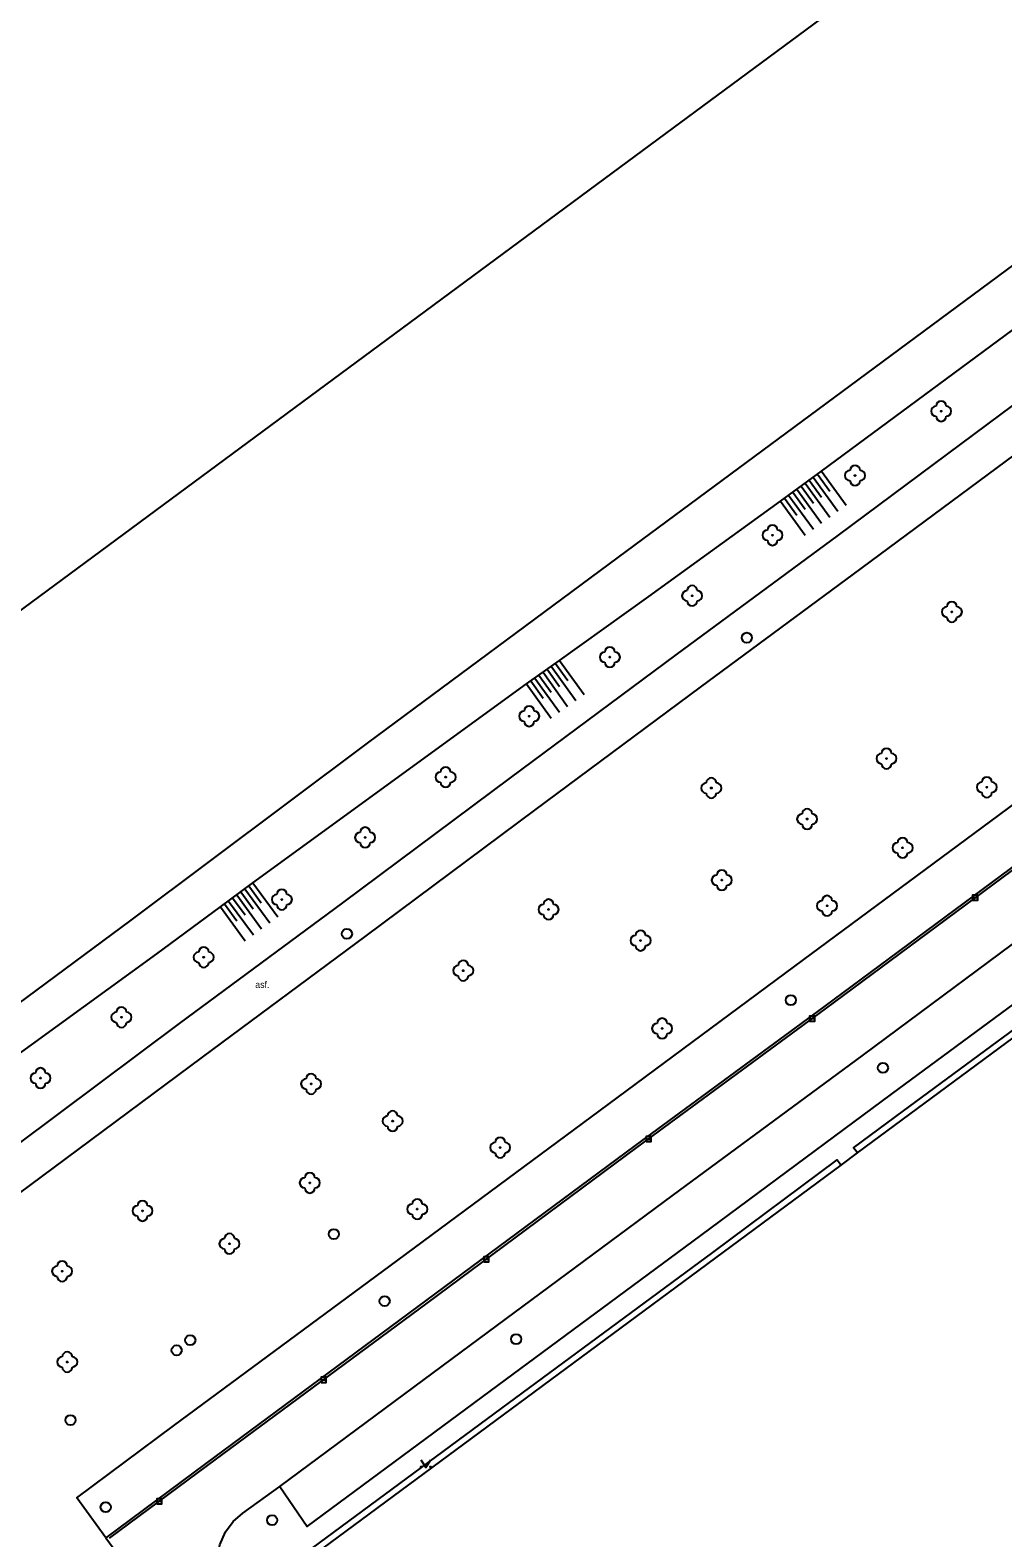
# Model space of a CAD drawing. Extents: x -596024 to -594475, y -1163820 to -1161957.
# Drawn here: x -594665.7 to -594569.7, y -1163068.4 to -1162919.7 of the extents above; entities that cross this region are included whole.
import ezdxf

# ---------------------------------------------------------------- set-up
doc = ezdxf.new("R2010")
doc.units = 0
for name, color, linetype in [('Level 10', 7, 'Continuous'), ('Level 11', 7, 'Continuous'), ('Level 14', 7, 'Continuous'), ('Level 15', 7, 'Continuous'), ('Level 22', 7, 'Continuous'), ('Level 27', 7, 'Continuous'), ('Level 36', 7, 'Continuous'), ('Level 40', 7, 'Continuous'), ('Level 5', 7, 'Continuous'), ('Level 7', 7, 'Continuous')]:
    doc.layers.add(name, color=color, linetype=linetype)

msp = doc.modelspace()

# ---------------------------------------------------------------- linework, layer by layer
at = {"layer": 'Level 10'}
for points in [[(-594658.25, -1163068.41), (-594661.1, -1163064.47), (-594651.56, -1163057.37), (-594629.42, -1163041.02), (-594608.66, -1163025.65), (-594590.23, -1163012.01), (-594570.9, -1162997.71), (-594552.78, -1162984.27), (-594543.88, -1162977.72), (-594528.58, -1162966.47), (-594513.99, -1162955.65), (-594497.41, -1162943.45), (-594481.78, -1162931.89), (-594475.47, -1162927.22)], [(-594641.07, -1163063.34), (-594638.36, -1163067.29), (-594620.31, -1163053.93), (-594599.51, -1163038.58), (-594580.69, -1163024.63), (-594561.57, -1163010.53), (-594542.9, -1162996.72), (-594534.33, -1162990.38), (-594519.84, -1162979.67), (-594502.9, -1162967.15), (-594487.56, -1162955.8), (-594475.47, -1162946.87)], [(-594644.69, -1163076.23), (-594645.97, -1163074.5), (-594646.59, -1163073.55), (-594647.03, -1163072.45), (-594647.23, -1163071.29), (-594647.19, -1163069.99), (-594646.99, -1163069.1), (-594646.42, -1163067.81), (-594645.66, -1163066.79), (-594644.7, -1163065.97), (-594641.07, -1163063.34)]]:
    msp.add_lwpolyline(points, dxfattribs=at)
at = {"layer": 'Level 11'}
for points in [[(-594697.82, -1163052.4), (-594683.31, -1163041.69), (-594666.9, -1163029.57), (-594650.97, -1163017.68), (-594634.85, -1163005.75), (-594618.29, -1162993.43), (-594601.96, -1162981.28), (-594585.94, -1162969.48), (-594569.89, -1162957.54), (-594554.25, -1162945.96), (-594537.71, -1162933.79), (-594521.58, -1162921.84), (-594504.96, -1162909.54), (-594488.55, -1162897.4), (-594475.47, -1162887.68)], [(-594695.41, -1163055.59), (-594680.96, -1163044.92), (-594664.59, -1163032.79), (-594648.68, -1163021), (-594632.55, -1163009), (-594615.9, -1162996.63), (-594599.54, -1162984.48), (-594583.68, -1162972.77), (-594567.58, -1162960.83), (-594551.89, -1162949.27), (-594535.44, -1162937.1), (-594519.19, -1162925.09), (-594502.52, -1162912.75), (-594486.21, -1162900.66), (-594475.47, -1162892.66)], [(-594475.47, -1162933.28), (-594478.82, -1162935.76), (-594494.64, -1162947.42), (-594509.76, -1162958.61), (-594526.17, -1162970.68), (-594541.37, -1162981.98), (-594549.74, -1162988.09), (-594568.07, -1163001.71), (-594587.39, -1163016.02), (-594606, -1163029.7), (-594626.7, -1163045.04), (-594648.36, -1163061.08), (-594658.25, -1163068.41)], [(-594475.47, -1162933.57), (-594478.68, -1162935.95), (-594494.51, -1162947.61), (-594509.62, -1162958.8), (-594526.03, -1162970.87), (-594541.24, -1162982.17), (-594549.6, -1162988.28), (-594567.93, -1163001.9), (-594587.26, -1163016.21), (-594605.87, -1163029.9), (-594626.57, -1163045.24), (-594648.22, -1163061.27), (-594657.91, -1163068.45)], [(-594641.07, -1163063.34), (-594623.13, -1163050.05), (-594602.36, -1163034.66), (-594583.47, -1163020.77), (-594564.41, -1163006.63), (-594545.75, -1162992.84), (-594537.22, -1162986.5), (-594522.64, -1162975.77), (-594505.72, -1162963.27), (-594490.26, -1162951.8), (-594475.47, -1162941)], [(-594584.05, -1163030.44), (-594584.45, -1163029.93), (-594579.51, -1163026.29), (-594560.39, -1163012.19), (-594542.69, -1162999.06), (-594542.26, -1162999.54)], [(-594637.16, -1163073.98), (-594637.69, -1163074.31), (-594640.03, -1163071.05), (-594619.17, -1163055.6), (-594598.34, -1163040.26), (-594586.06, -1163031.12), (-594585.67, -1163031.64)], [(-594658.25, -1163068.41), (-594648.78, -1163081.26), (-594637.52, -1163096.5), (-594627.94, -1163109.39), (-594616.36, -1163125.13), (-594603.5, -1163142.69), (-594587.25, -1163164.52), (-594574.42, -1163181.74), (-594559, -1163202.7), (-594543.73, -1163223.28), (-594530.41, -1163241.31), (-594518.2, -1163257.82), (-594506.57, -1163273.57), (-594492.81, -1163292.25), (-594492.53, -1163292.63), (-594483.61, -1163304.74), (-594481.85, -1163307.13)]]:
    msp.add_lwpolyline(points, dxfattribs=at)
at = {"layer": 'Level 14'}
msp.add_lwpolyline([(-594670.42, -1163023.26), (-594653.19, -1163010.8), (-594646.93, -1163006.17), (-594643.72, -1163003.79), (-594616.71, -1162984.16), (-594613.45, -1162981.84), (-594604.64, -1162975.54), (-594591.65, -1162966.12), (-594587.61, -1162963.18), (-594565.06, -1162946.52), (-594561.86, -1162944.13), (-594554.86, -1162938.9), (-594541.03, -1162930.85), (-594535.85, -1162927.82), (-594529.56, -1162924.16), (-594505.53, -1162906.2)], dxfattribs=at)
at = {"layer": 'Level 15'}
for points in [[(-594588.82, -1162964.06), (-594587.6, -1162965.74)], [(-594588.42, -1162963.77), (-594585.98, -1162967.13)], [(-594588.01, -1162963.48), (-594586.79, -1162965.16)], [(-594587.61, -1162963.18), (-594585.17, -1162966.54)], [(-594590.85, -1162965.53), (-594588.41, -1162968.89)], [(-594590.44, -1162965.24), (-594589.22, -1162966.92)], [(-594590.04, -1162964.95), (-594587.6, -1162968.3)], [(-594589.63, -1162964.65), (-594588.41, -1162966.33)], [(-594589.23, -1162964.36), (-594586.79, -1162967.72)], [(-594591.65, -1162966.12), (-594589.22, -1162969.48)], [(-594591.25, -1162965.83), (-594590.03, -1162967.5)], [(-594613.86, -1162982.13), (-594612.65, -1162983.82)], [(-594613.45, -1162981.84), (-594611.04, -1162985.21)], [(-594615.89, -1162983.58), (-594613.48, -1162986.96)], [(-594615.49, -1162983.29), (-594614.28, -1162984.98)], [(-594615.08, -1162983), (-594612.67, -1162986.38)], [(-594614.67, -1162982.71), (-594613.47, -1162984.4)], [(-594614.27, -1162982.42), (-594611.85, -1162985.79)], [(-594616.71, -1162984.16), (-594614.3, -1162987.54)], [(-594616.3, -1162983.87), (-594615.09, -1162985.56)], [(-594644.52, -1163004.39), (-594642.06, -1163007.73)], [(-594644.12, -1163004.09), (-594642.89, -1163005.76)], [(-594643.72, -1163003.79), (-594641.25, -1163007.13)], [(-594646.53, -1163005.87), (-594645.3, -1163007.54)], [(-594646.13, -1163005.58), (-594643.66, -1163008.91)], [(-594645.73, -1163005.28), (-594644.49, -1163006.95)], [(-594645.32, -1163004.98), (-594642.86, -1163008.32)], [(-594644.92, -1163004.69), (-594643.69, -1163006.35)], [(-594646.93, -1163006.17), (-594644.47, -1163009.51)]]:
    msp.add_lwpolyline(points, dxfattribs=at)
at = {"layer": 'Level 22'}
for centre in [(-594575.8, -1162957.26), (-594584.3, -1162963.6), (-594592.44, -1162969.49), (-594600.38, -1162975.46), (-594574.74, -1162977.06), (-594608.49, -1162981.52), (-594616.45, -1162987.35), (-594581.19, -1162991.53), (-594624.7, -1162993.36), (-594598.48, -1162994.43), (-594571.29, -1162994.36), (-594589.03, -1162997.49), (-594632.65, -1162999.31), (-594579.6, -1163000.33), (-594597.45, -1163003.52), (-594640.86, -1163005.44), (-594614.54, -1163006.41), (-594587.06, -1163006.05), (-594605.46, -1163009.48), (-594648.58, -1163011.13), (-594622.96, -1163012.45), (-594656.7, -1163017.05), (-594603.34, -1163018.15), (-594664.68, -1163023.05), (-594637.98, -1163023.63), (-594629.93, -1163027.29), (-594619.32, -1163029.91), (-594638.11, -1163033.39), (-594654.62, -1163036.15), (-594627.5, -1163035.98), (-594646.04, -1163039.39), (-594662.55, -1163042.11), (-594662.04, -1163051.06)]:
    msp.add_circle(centre, 0.05, dxfattribs=at)
for centre, start, end in [((-594576.3, -1162957.26), 90, 270), ((-594575.8, -1162956.76), 0, 180), ((-594575.3, -1162957.26), 270, 90), ((-594575.8, -1162957.76), 180, 0), ((-594584.3, -1162963.1), 0, 180), ((-594584.8, -1162963.6), 90, 270), ((-594584.3, -1162964.1), 180, 0), ((-594583.8, -1162963.6), 270, 90), ((-594592.44, -1162968.99), 0, 180), ((-594592.94, -1162969.49), 90, 270), ((-594592.44, -1162969.99), 180, 0), ((-594591.94, -1162969.49), 270, 90), ((-594600.38, -1162974.96), 0, 180), ((-594600.88, -1162975.46), 90, 270), ((-594600.38, -1162975.96), 180, 0), ((-594599.88, -1162975.46), 270, 90), ((-594574.74, -1162976.56), 0, 180), ((-594575.24, -1162977.06), 90, 270), ((-594574.74, -1162977.56), 180, 0), ((-594574.24, -1162977.06), 270, 90), ((-594608.49, -1162981.02), 0, 180), ((-594608.99, -1162981.52), 90, 270), ((-594608.49, -1162982.02), 180, 0), ((-594607.99, -1162981.52), 270, 90), ((-594616.45, -1162986.85), 0, 180), ((-594616.95, -1162987.35), 90, 270), ((-594616.45, -1162987.85), 180, 0), ((-594615.95, -1162987.35), 270, 90), ((-594581.69, -1162991.53), 90, 270), ((-594581.19, -1162991.03), 0, 180), ((-594580.69, -1162991.53), 270, 90), ((-594624.7, -1162992.86), 0, 180), ((-594581.19, -1162992.03), 180, 0), ((-594625.2, -1162993.36), 90, 270), ((-594624.7, -1162993.86), 180, 0), ((-594624.2, -1162993.36), 270, 90), ((-594598.98, -1162994.43), 90, 270), ((-594598.48, -1162993.93), 0, 180), ((-594597.98, -1162994.43), 270, 90), ((-594571.79, -1162994.36), 90, 270), ((-594571.29, -1162993.86), 0, 180), ((-594570.79, -1162994.36), 270, 90), ((-594598.48, -1162994.93), 180, 0), ((-594571.29, -1162994.86), 180, 0), ((-594589.53, -1162997.49), 90, 270), ((-594589.03, -1162996.99), 0, 180), ((-594588.53, -1162997.49), 270, 90), ((-594632.65, -1162998.81), 0, 180), ((-594589.03, -1162997.99), 180, 0), ((-594633.15, -1162999.31), 90, 270), ((-594632.65, -1162999.81), 180, 0), ((-594632.15, -1162999.31), 270, 90), ((-594580.1, -1163000.33), 90, 270), ((-594579.6, -1162999.83), 0, 180), ((-594579.1, -1163000.33), 270, 90), ((-594579.6, -1163000.83), 180, 0), ((-594597.45, -1163003.02), 0, 180), ((-594640.86, -1163004.94), 0, 180), ((-594597.95, -1163003.52), 90, 270), ((-594597.45, -1163004.02), 180, 0), ((-594596.95, -1163003.52), 270, 90), ((-594641.36, -1163005.44), 90, 270), ((-594640.86, -1163005.94), 180, 0), ((-594640.36, -1163005.44), 270, 90), ((-594615.04, -1163006.41), 90, 270), ((-594614.54, -1163005.91), 0, 180), ((-594614.04, -1163006.41), 270, 90), ((-594587.56, -1163006.05), 90, 270), ((-594587.06, -1163005.55), 0, 180), ((-594586.56, -1163006.05), 270, 90), ((-594614.54, -1163006.91), 180, 0), ((-594587.06, -1163006.55), 180, 0), ((-594605.46, -1163008.98), 0, 180), ((-594648.58, -1163010.63), 0, 180), ((-594605.96, -1163009.48), 90, 270), ((-594605.46, -1163009.98), 180, 0), ((-594604.96, -1163009.48), 270, 90), ((-594649.08, -1163011.13), 90, 270), ((-594648.58, -1163011.63), 180, 0), ((-594648.08, -1163011.13), 270, 90), ((-594622.96, -1163011.95), 0, 180), ((-594623.46, -1163012.45), 90, 270), ((-594622.96, -1163012.95), 180, 0), ((-594622.46, -1163012.45), 270, 90), ((-594656.7, -1163016.55), 0, 180), ((-594657.2, -1163017.05), 90, 270), ((-594656.7, -1163017.55), 180, 0), ((-594656.2, -1163017.05), 270, 90), ((-594603.84, -1163018.15), 90, 270), ((-594603.34, -1163017.65), 0, 180), ((-594602.84, -1163018.15), 270, 90), ((-594603.34, -1163018.65), 180, 0), ((-594664.68, -1163022.55), 0, 180), ((-594665.18, -1163023.05), 90, 270), ((-594664.68, -1163023.55), 180, 0), ((-594664.18, -1163023.05), 270, 90), ((-594638.48, -1163023.63), 90, 270), ((-594637.98, -1163023.13), 0, 180), ((-594637.48, -1163023.63), 270, 90), ((-594637.98, -1163024.13), 180, 0), ((-594629.93, -1163026.79), 0, 180), ((-594630.43, -1163027.29), 90, 270), ((-594629.93, -1163027.79), 180, 0), ((-594629.43, -1163027.29), 270, 90), ((-594619.82, -1163029.91), 90, 270), ((-594619.32, -1163029.41), 0, 180), ((-594618.82, -1163029.91), 270, 90), ((-594619.32, -1163030.41), 180, 0), ((-594638.11, -1163032.89), 0, 180), ((-594638.61, -1163033.39), 90, 270), ((-594638.11, -1163033.89), 180, 0), ((-594637.61, -1163033.39), 270, 90), ((-594655.12, -1163036.15), 90, 270), ((-594654.62, -1163035.65), 0, 180), ((-594654.12, -1163036.15), 270, 90), ((-594628, -1163035.98), 90, 270), ((-594627.5, -1163035.48), 0, 180), ((-594627, -1163035.98), 270, 90), ((-594654.62, -1163036.65), 180, 0), ((-594627.5, -1163036.48), 180, 0), ((-594646.04, -1163038.89), 0, 180), ((-594646.54, -1163039.39), 90, 270), ((-594646.04, -1163039.89), 180, 0), ((-594645.54, -1163039.39), 270, 90), ((-594663.05, -1163042.11), 90, 270), ((-594662.55, -1163041.61), 0, 180), ((-594662.05, -1163042.11), 270, 90), ((-594662.55, -1163042.61), 180, 0), ((-594662.54, -1163051.06), 90, 270), ((-594662.04, -1163050.56), 0, 180), ((-594661.54, -1163051.06), 270, 90), ((-594662.04, -1163051.56), 180, 0)]:
    msp.add_arc(centre, 0.5, start, end, dxfattribs=at)
at = {"layer": 'Level 27'}
for p, q in [((-594572.69, -1163005.24), (-594572.19, -1163005.24)), ((-594588.78, -1163017.18), (-594588.28, -1163017.18)), ((-594604.91, -1163029.06), (-594604.41, -1163029.06)), ((-594620.94, -1163040.93), (-594620.44, -1163040.93)), ((-594637, -1163052.82), (-594636.5, -1163052.82)), ((-594653.2, -1163064.8), (-594652.7, -1163064.8))]:
    msp.add_line(p, q, dxfattribs=at)
for points in [[(-594572.69, -1163005.49), (-594572.19, -1163005.49), (-594572.19, -1163004.99), (-594572.69, -1163004.99)], [(-594588.78, -1163017.43), (-594588.28, -1163017.43), (-594588.28, -1163016.93), (-594588.78, -1163016.93)], [(-594604.91, -1163029.31), (-594604.41, -1163029.31), (-594604.41, -1163028.81), (-594604.91, -1163028.81)], [(-594620.94, -1163041.18), (-594620.44, -1163041.18), (-594620.44, -1163040.68), (-594620.94, -1163040.68)], [(-594637, -1163053.07), (-594636.5, -1163053.07), (-594636.5, -1163052.57), (-594637, -1163052.57)], [(-594653.2, -1163065.05), (-594652.7, -1163065.05), (-594652.7, -1163064.55), (-594653.2, -1163064.55)]]:
    msp.add_lwpolyline(points, close=True, dxfattribs=at)
for centre in [(-594594.98, -1162979.6), (-594634.44, -1163008.82), (-594590.63, -1163015.37), (-594581.54, -1163022.03), (-594635.74, -1163038.44), (-594630.72, -1163045.05), (-594649.9, -1163048.9), (-594617.74, -1163048.8), (-594651.25, -1163049.91), (-594661.73, -1163056.79), (-594658.25, -1163065.39), (-594641.83, -1163066.66)]:
    msp.add_circle(centre, 0.5, dxfattribs=at)
at = {"layer": 'Level 36'}
msp.add_lwpolyline([(-594627.15, -1163060.71), (-594626.65, -1163061.46), (-594626.15, -1163060.71)], dxfattribs=at)
for centre in [(-594627.1, -1163061.41), (-594626.2, -1163061.41)]:
    msp.add_circle(centre, 0.05, dxfattribs=at)
at = {"layer": 'Level 5'}
for points in [[(-594603.74, -1162930.43), (-594498.46, -1162852.65), (-594488.5, -1162845.29)], [(-594706.05, -1163006.01), (-594603.74, -1162930.43)], [(-594584.05, -1163030.44), (-594542.26, -1162999.54)], [(-594585.67, -1163031.64), (-594584.05, -1163030.44)], [(-594639.19, -1163071.2), (-594585.67, -1163031.64)]]:
    msp.add_lwpolyline(points, dxfattribs=at)
at = {"layer": 'Level 7'}
msp.add_lwpolyline([(-594475.47, -1162873.82), (-594487.27, -1162882.62), (-594510.14, -1162899.55), (-594534.4, -1162917.46), (-594558, -1162934.91), (-594582.4, -1162952.98), (-594607.67, -1162971.64), (-594632.44, -1162989.99), (-594655.77, -1163007.48), (-594679.05, -1163024.7), (-594701.67, -1163041.43)], dxfattribs=at)

# ---------------------------------------------------------------- texts
at = {"layer": 'Level 40'}
msp.add_text('asf.', height=0.65, dxfattribs=at).set_placement((-594643.49, -1163014.15))

doc.saveas('drawing.dxf')
